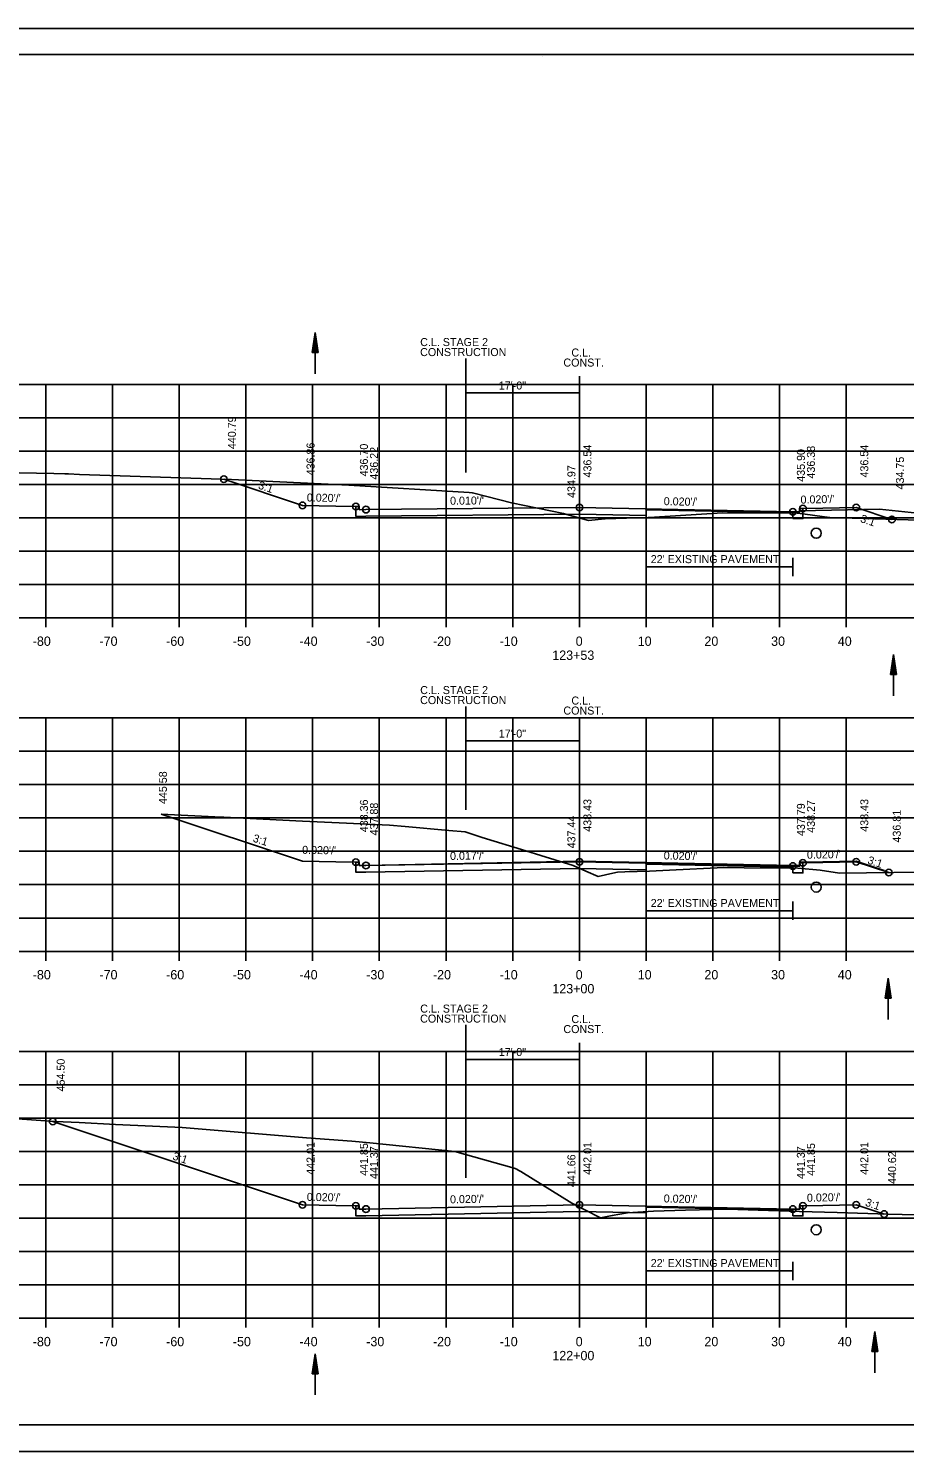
# Model space of a CAD drawing. Extents: x 1538688 to 1540766, y 656250 to 671912.
# Drawn here: x 1538775.6 to 1538906.9, y 659538 to 659751.3 of the extents above; entities that cross this region are included whole.
import ezdxf

# ---------------------------------------------------------------- set-up
doc = ezdxf.new("R2010")
doc.units = 0
for name, color, linetype in [('15', 7, 'Continuous'), ('16', 7, 'Continuous'), ('18', 7, 'Continuous'), ('20', 7, 'Continuous'), ('22', 7, 'Continuous'), ('26', 7, 'Continuous'), ('39', 7, 'Continuous'), ('41', 7, 'Continuous'), ('42', 7, 'Continuous'), ('7', 7, 'Continuous'), ('Borings', 7, 'Continuous'), ('Default', 7, 'Continuous'), ('Horizontal Alignment', 7, 'Continuous'), ('RipRap', 7, 'Continuous'), ('Wall Heights', 7, 'Continuous')]:
    doc.layers.add(name, color=color, linetype=linetype)

msp = doc.modelspace()

# ---------------------------------------------------------------- linework, layer by layer
at = {"layer": '15'}
for p, q in [((1538818.1, 659702.71), (1538818.55, 659705.71)), ((1538818.17, 659702.71), (1538818.55, 659705.21)), ((1538818.25, 659702.71), (1538818.55, 659704.69)), ((1538818.32, 659702.71), (1538818.55, 659704.19)), ((1538819, 659702.71), (1538818.55, 659705.71)), ((1538818.92, 659702.71), (1538818.55, 659705.21)), ((1538818.85, 659702.71), (1538818.55, 659704.69)), ((1538818.77, 659702.71), (1538818.55, 659704.19)), ((1538818.1, 659702.71), (1538819, 659702.71)), ((1538818.4, 659702.71), (1538818.55, 659703.69)), ((1538818.48, 659702.71), (1538818.55, 659703.18)), ((1538818.69, 659702.71), (1538818.55, 659703.69)), ((1538818.62, 659702.71), (1538818.55, 659703.18)), ((1538904.83, 659654.44), (1538905.28, 659657.44)), ((1538904.91, 659654.44), (1538905.28, 659656.94)), ((1538905.73, 659654.44), (1538905.28, 659657.44)), ((1538905.66, 659654.44), (1538905.28, 659656.94)), ((1538904.98, 659654.44), (1538905.28, 659656.43)), ((1538905.06, 659654.44), (1538905.28, 659655.93)), ((1538905.13, 659654.44), (1538905.28, 659655.42)), ((1538905.21, 659654.44), (1538905.28, 659654.92)), ((1538905.58, 659654.44), (1538905.28, 659656.43)), ((1538905.5, 659654.44), (1538905.28, 659655.93)), ((1538905.43, 659654.44), (1538905.28, 659655.42)), ((1538905.35, 659654.44), (1538905.28, 659654.92)), ((1538904.83, 659654.44), (1538905.73, 659654.44)), ((1538904.03, 659605.92), (1538904.48, 659608.92)), ((1538904.1, 659605.92), (1538904.48, 659608.41)), ((1538904.18, 659605.92), (1538904.48, 659607.9)), ((1538904.93, 659605.92), (1538904.48, 659608.92)), ((1538904.85, 659605.92), (1538904.48, 659608.41)), ((1538904.78, 659605.92), (1538904.48, 659607.9)), ((1538904.03, 659605.92), (1538904.93, 659605.92)), ((1538904.26, 659605.92), (1538904.48, 659607.4)), ((1538904.33, 659605.92), (1538904.48, 659606.89)), ((1538904.41, 659605.92), (1538904.48, 659606.39)), ((1538904.7, 659605.92), (1538904.48, 659607.4)), ((1538904.63, 659605.92), (1538904.48, 659606.89)), ((1538904.55, 659605.92), (1538904.48, 659606.39)), ((1538902.02, 659552.98), (1538902.47, 659555.98)), ((1538902.1, 659552.98), (1538902.47, 659555.48)), ((1538902.18, 659552.98), (1538902.47, 659554.96)), ((1538902.92, 659552.98), (1538902.47, 659555.98)), ((1538902.85, 659552.98), (1538902.47, 659555.48)), ((1538902.77, 659552.98), (1538902.47, 659554.96)), ((1538818.1, 659549.63), (1538818.55, 659552.63)), ((1538819, 659549.63), (1538818.55, 659552.63)), ((1538902.02, 659552.98), (1538902.92, 659552.98)), ((1538902.25, 659552.98), (1538902.47, 659554.46)), ((1538902.33, 659552.98), (1538902.47, 659553.95)), ((1538902.4, 659552.98), (1538902.47, 659553.45)), ((1538902.7, 659552.98), (1538902.47, 659554.46)), ((1538902.62, 659552.98), (1538902.47, 659553.95)), ((1538902.54, 659552.98), (1538902.47, 659553.45)), ((1538818.17, 659549.63), (1538818.55, 659552.13)), ((1538818.25, 659549.63), (1538818.55, 659551.62)), ((1538818.32, 659549.63), (1538818.55, 659551.12)), ((1538818.4, 659549.63), (1538818.55, 659550.61)), ((1538818.92, 659549.63), (1538818.55, 659552.13)), ((1538818.85, 659549.63), (1538818.55, 659551.62)), ((1538818.77, 659549.63), (1538818.55, 659551.12)), ((1538818.69, 659549.63), (1538818.55, 659550.61)), ((1538818.1, 659549.63), (1538819, 659549.63)), ((1538818.48, 659549.63), (1538818.55, 659550.11)), ((1538818.62, 659549.63), (1538818.55, 659550.11))]:
    msp.add_line(p, q, dxfattribs=at)
at = {"layer": '16'}
for p in [(1538891.18, 659679), (1538923.66, 659677.08)]:
    msp.add_line(p, (1538903.17, 659679.24), dxfattribs=at)
at = {"layer": '18'}
for points in [[(1538763.76, 659684.91), (1538779.39, 659684.58), (1538781.04, 659684.52), (1538781.56, 659684.52), (1538783.23, 659684.46), (1538806.04, 659683.7), (1538823.59, 659682.83), (1538841.65, 659681.72), (1538842.12, 659681.7), (1538842.33, 659681.65), (1538848.01, 659680.18), (1538855.78, 659678.57), (1538856.28, 659678.44), (1538859.52, 659677.55), (1538859.52, 659677.55), (1538862, 659677.79), (1538862, 659677.79), (1538862.06, 659677.79), (1538868.47, 659677.98), (1538868.66, 659677.99), (1538879.61, 659678.67), (1538879.62, 659678.67), (1538890.81, 659678.65), (1538890.92, 659678.65), (1538895.65, 659677.98), (1538895.66, 659677.98), (1538895.73, 659677.98), (1538914.15, 659677.44)], [(1538795.49, 659633.53), (1538804.51, 659633.09), (1538804.74, 659633.07), (1538804.88, 659633.07), (1538816.64, 659632.48), (1538822.14, 659632.23), (1538829.69, 659631.86), (1538832.05, 659631.65), (1538838.59, 659631.09), (1538841.07, 659630.88), (1538843.58, 659630.03), (1538850.16, 659628.03), (1538852.39, 659627.31), (1538857.26, 659625.81), (1538859.12, 659624.96), (1538860.99, 659624.16), (1538863.17, 659624.65), (1538863.87, 659624.81), (1538865, 659624.86), (1538868.71, 659624.99), (1538871.7, 659625.12), (1538879.81, 659625.54), (1538882.89, 659625.49), (1538890.95, 659625.41), (1538894.25, 659625.1), (1538897.17, 659624.67), (1538909.35, 659624.81)], [(1538772.5, 659587.96), (1538779.56, 659587.42), (1538783.2, 659587.28), (1538788.64, 659586.98), (1538798.61, 659586.56), (1538817.27, 659584.99), (1538824.05, 659584.5), (1538826.75, 659584.25), (1538839.49, 659582.93), (1538848.38, 659580.43), (1538848.82, 659580.29), (1538849.02, 659580.15), (1538849.41, 659579.93), (1538857.05, 659575.19), (1538858.97, 659574.2), (1538861.32, 659573.02), (1538863.1, 659573.33), (1538865.37, 659573.76), (1538866.93, 659573.85), (1538869.27, 659574.02), (1538874.07, 659574.15), (1538880.38, 659574.31), (1538886.51, 659574.12), (1538891.18, 659573.96), (1538896.83, 659573.79), (1538904.46, 659573.55), (1538908.67, 659573.47)]]:
    msp.add_lwpolyline(points, dxfattribs=at)
at = {"layer": '20'}
for points in [[(1538804.88, 659683.74), (1538816.67, 659679.81), (1538821.67, 659679.71), (1538824.67, 659679.65), (1538825.17, 659679.65), (1538825.18, 659679.15), (1538826.18, 659679.17), (1538858.18, 659679.49), (1538890.18, 659678.85), (1538891.18, 659678.83), (1538891.19, 659679.33), (1538891.69, 659679.33), (1538894.69, 659679.39), (1538899.69, 659679.49), (1538905.04, 659677.7)], [(1538795.49, 659633.53), (1538816.67, 659626.47), (1538821.67, 659626.37), (1538824.67, 659626.31), (1538825.17, 659626.31), (1538825.18, 659625.81), (1538826.18, 659625.83), (1538858.18, 659626.47), (1538890.18, 659625.83), (1538891.18, 659625.81), (1538891.19, 659626.31), (1538891.69, 659626.31), (1538894.69, 659626.37), (1538899.69, 659626.47), (1538903.86, 659625.08)], [(1538824.67, 659626.31), (1538825.17, 659626.31), (1538825.18, 659625.81), (1538826.18, 659625.83), (1538858.18, 659626.38), (1538890.18, 659625.74), (1538891.18, 659625.72), (1538891.19, 659626.22), (1538891.69, 659626.22), (1538894.69, 659626.28), (1538899.69, 659626.38), (1538904.56, 659624.76)], [(1538779.21, 659587.45), (1538816.67, 659574.96), (1538821.67, 659574.86), (1538824.67, 659574.8), (1538825.17, 659574.8), (1538825.18, 659574.3), (1538826.18, 659574.32), (1538858.18, 659574.96), (1538890.18, 659574.32), (1538891.18, 659574.3), (1538891.19, 659574.8), (1538891.69, 659574.8), (1538894.69, 659574.86), (1538899.69, 659574.96), (1538903.86, 659573.57)]]:
    msp.add_lwpolyline(points, dxfattribs=at)
at = {"layer": '22'}
for p, q in [((1538718.18, 659697.95), (1538998.18, 659697.95)), ((1538778.18, 659662.95), (1538778.18, 659697.95)), ((1538788.18, 659662.95), (1538788.18, 659697.95)), ((1538798.18, 659662.95), (1538798.18, 659697.95)), ((1538808.18, 659662.95), (1538808.18, 659697.95)), ((1538818.18, 659662.95), (1538818.18, 659697.95)), ((1538828.18, 659662.95), (1538828.18, 659697.95)), ((1538838.18, 659662.95), (1538838.18, 659697.95)), ((1538848.18, 659662.95), (1538848.18, 659697.95)), ((1538858.18, 659662.95), (1538858.18, 659697.95)), ((1538868.18, 659662.95), (1538868.18, 659697.95)), ((1538878.18, 659662.95), (1538878.18, 659697.95)), ((1538888.18, 659662.95), (1538888.18, 659697.95)), ((1538898.18, 659662.95), (1538898.18, 659697.95)), ((1538718.18, 659692.95), (1538998.18, 659692.95)), ((1538718.18, 659687.95), (1538998.18, 659687.95)), ((1538718.18, 659682.95), (1538998.18, 659682.95)), ((1538718.18, 659677.95), (1538998.18, 659677.95)), ((1538718.18, 659672.95), (1538998.18, 659672.95)), ((1538718.18, 659667.95), (1538998.18, 659667.95)), ((1538718.18, 659662.95), (1538998.18, 659662.95)), ((1538718.18, 659647.95), (1538998.18, 659647.95)), ((1538778.18, 659612.95), (1538778.18, 659647.95)), ((1538788.18, 659612.95), (1538788.18, 659647.95)), ((1538798.18, 659612.95), (1538798.18, 659647.95)), ((1538808.18, 659612.95), (1538808.18, 659647.95)), ((1538818.18, 659612.95), (1538818.18, 659647.95)), ((1538828.18, 659612.95), (1538828.18, 659647.95)), ((1538838.18, 659612.95), (1538838.18, 659647.95)), ((1538848.18, 659612.95), (1538848.18, 659647.95)), ((1538858.18, 659612.95), (1538858.18, 659647.95)), ((1538868.18, 659612.95), (1538868.18, 659647.95)), ((1538878.18, 659612.95), (1538878.18, 659647.95)), ((1538888.18, 659612.95), (1538888.18, 659647.95)), ((1538898.18, 659612.95), (1538898.18, 659647.95)), ((1538718.18, 659642.95), (1538998.18, 659642.95)), ((1538718.18, 659637.95), (1538998.18, 659637.95)), ((1538718.18, 659632.95), (1538998.18, 659632.95)), ((1538718.18, 659627.95), (1538998.18, 659627.95)), ((1538718.18, 659622.95), (1538998.18, 659622.95)), ((1538718.18, 659617.95), (1538998.18, 659617.95)), ((1538718.18, 659612.95), (1538998.18, 659612.95)), ((1538718.18, 659597.95), (1538998.18, 659597.95)), ((1538778.18, 659557.95), (1538778.18, 659597.95)), ((1538788.18, 659557.95), (1538788.18, 659597.95)), ((1538798.18, 659557.95), (1538798.18, 659597.95)), ((1538808.18, 659557.95), (1538808.18, 659597.95)), ((1538818.18, 659557.95), (1538818.18, 659597.95)), ((1538828.18, 659557.95), (1538828.18, 659597.95)), ((1538838.18, 659557.95), (1538838.18, 659597.95)), ((1538848.18, 659557.95), (1538848.18, 659597.95)), ((1538858.18, 659557.95), (1538858.18, 659597.95)), ((1538868.18, 659557.95), (1538868.18, 659597.95)), ((1538878.18, 659557.95), (1538878.18, 659597.95)), ((1538888.18, 659557.95), (1538888.18, 659597.95)), ((1538898.18, 659557.95), (1538898.18, 659597.95)), ((1538718.18, 659592.95), (1538998.18, 659592.95)), ((1538718.18, 659587.95), (1538998.18, 659587.95)), ((1538718.18, 659582.95), (1538998.18, 659582.95)), ((1538718.18, 659577.95), (1538998.18, 659577.95)), ((1538718.18, 659572.95), (1538998.18, 659572.95)), ((1538718.18, 659567.95), (1538998.18, 659567.95)), ((1538718.18, 659562.95), (1538998.18, 659562.95)), ((1538718.18, 659557.95), (1538998.18, 659557.95))]:
    msp.add_line(p, q, dxfattribs=at)
at = {"layer": '26'}
for p, q in [((1538687.78, 659751.3), (1539021.11, 659751.3)), ((1538687.78, 659537.97), (1539021.11, 659537.97))]:
    msp.add_line(p, q, dxfattribs=at)
msp.add_lwpolyline([(1538687.77, 659751.3), (1539021.11, 659751.3), (1539021.11, 659537.97), (1538687.77, 659537.97)], close=True, dxfattribs=at)
for centre in [(1538804.88, 659683.74), (1538816.67, 659679.81), (1538824.67, 659679.65), (1538826.18, 659679.17), (1538858.18, 659679.49), (1538890.18, 659678.85), (1538891.69, 659679.33), (1538899.69, 659679.49), (1538905.04, 659677.7), (1538824.67, 659626.31), (1538826.18, 659625.83), (1538858.18, 659626.38), (1538890.18, 659625.74), (1538891.69, 659626.22), (1538899.69, 659626.38), (1538904.56, 659624.76), (1538779.21, 659587.45), (1538816.67, 659574.96), (1538824.67, 659574.8), (1538826.18, 659574.32), (1538858.18, 659574.96), (1538890.18, 659574.32), (1538891.69, 659574.8), (1538899.69, 659574.96), (1538903.86, 659573.57)]:
    msp.add_circle(centre, 0.5, dxfattribs=at)
at = {"layer": '39'}
for p, q in [((1538818.55, 659699.52), (1538818.55, 659705.71)), ((1538905.28, 659651.26), (1538905.28, 659657.44)), ((1538904.48, 659602.73), (1538904.48, 659608.92)), ((1538902.47, 659549.79), (1538902.47, 659555.98)), ((1538818.55, 659546.45), (1538818.55, 659552.63))]:
    msp.add_line(p, q, dxfattribs=at)
for centre in [(1538893.68, 659675.64), (1538893.68, 659622.58), (1538893.68, 659571.22)]:
    msp.add_circle(centre, 0.75, dxfattribs=at)
at = {"layer": '7'}
for p, q in [((1538868.17, 659671.96), (1538868.17, 659669.21)), ((1538890.17, 659671.96), (1538890.17, 659669.21)), ((1538890.17, 659670.59), (1538868.17, 659670.59)), ((1538868.17, 659620.42), (1538868.17, 659617.67)), ((1538890.17, 659619.04), (1538868.17, 659619.04)), ((1538890.17, 659620.42), (1538890.17, 659617.67)), ((1538868.17, 659566.43), (1538868.17, 659563.68)), ((1538890.17, 659566.43), (1538890.17, 659563.68)), ((1538890.17, 659565.06), (1538868.17, 659565.06))]:
    msp.add_line(p, q, dxfattribs=at)
at = {"layer": 'Borings'}
for p, q in [((1538718.18, 659662.95), (1538998.18, 659662.95)), ((1538778.18, 659661.55), (1538778.18, 659662.95)), ((1538788.18, 659661.55), (1538788.18, 659662.95)), ((1538798.18, 659661.55), (1538798.18, 659662.95)), ((1538808.18, 659661.55), (1538808.18, 659662.95)), ((1538818.18, 659661.55), (1538818.18, 659662.95)), ((1538828.18, 659661.55), (1538828.18, 659662.95)), ((1538838.18, 659661.55), (1538838.18, 659662.95)), ((1538848.18, 659661.55), (1538848.18, 659662.95)), ((1538858.18, 659661.55), (1538858.18, 659662.95)), ((1538868.18, 659661.55), (1538868.18, 659662.95)), ((1538878.18, 659661.55), (1538878.18, 659662.95)), ((1538888.18, 659661.55), (1538888.18, 659662.95)), ((1538898.18, 659661.55), (1538898.18, 659662.95)), ((1538718.18, 659612.95), (1538998.18, 659612.95)), ((1538778.18, 659611.55), (1538778.18, 659612.95)), ((1538788.18, 659611.55), (1538788.18, 659612.95)), ((1538798.18, 659611.55), (1538798.18, 659612.95)), ((1538808.18, 659611.55), (1538808.18, 659612.95)), ((1538818.18, 659611.55), (1538818.18, 659612.95)), ((1538828.18, 659611.55), (1538828.18, 659612.95)), ((1538838.18, 659611.55), (1538838.18, 659612.95)), ((1538848.18, 659611.55), (1538848.18, 659612.95)), ((1538858.18, 659611.55), (1538858.18, 659612.95)), ((1538868.18, 659611.55), (1538868.18, 659612.95)), ((1538878.18, 659611.55), (1538878.18, 659612.95)), ((1538888.18, 659611.55), (1538888.18, 659612.95)), ((1538898.18, 659611.55), (1538898.18, 659612.95)), ((1538718.18, 659557.95), (1538998.18, 659557.95)), ((1538778.18, 659556.55), (1538778.18, 659557.95)), ((1538788.18, 659556.55), (1538788.18, 659557.95)), ((1538798.18, 659556.55), (1538798.18, 659557.95)), ((1538808.18, 659556.55), (1538808.18, 659557.95)), ((1538818.18, 659556.55), (1538818.18, 659557.95)), ((1538828.18, 659556.55), (1538828.18, 659557.95)), ((1538838.18, 659556.55), (1538838.18, 659557.95)), ((1538848.18, 659556.55), (1538848.18, 659557.95)), ((1538858.18, 659556.55), (1538858.18, 659557.95)), ((1538868.18, 659556.55), (1538868.18, 659557.95)), ((1538878.18, 659556.55), (1538878.18, 659557.95)), ((1538888.18, 659556.55), (1538888.18, 659557.95)), ((1538898.18, 659556.55), (1538898.18, 659557.95))]:
    msp.add_line(p, q, dxfattribs=at)
at = {"layer": 'Default'}
for p, q in [((1538841.17, 659701.85), (1538841.17, 659684.72)), ((1538858.18, 659699.17), (1538858.18, 659694.17)), ((1538858.18, 659696.67), (1538841.17, 659696.67)), ((1538841.17, 659649.68), (1538841.17, 659634.15)), ((1538858.18, 659647), (1538858.18, 659642)), ((1538858.18, 659644.5), (1538841.17, 659644.5)), ((1538841.17, 659601.93), (1538841.17, 659579.02)), ((1538858.18, 659599.25), (1538858.18, 659594.25)), ((1538858.18, 659596.75), (1538841.17, 659596.75))]:
    msp.add_line(p, q, dxfattribs=at)
at = {"layer": 'RipRap'}
for p, q in [((1538700.18, 659747.41), (1539016.36, 659747.41)), ((1538852.7, 659747.15), (1538852.7, 659747.15)), ((1538852.7, 659747.15), (1538852.7, 659747.15)), ((1539016.36, 659541.95), (1538700.18, 659541.95))]:
    msp.add_line(p, q, dxfattribs=at)
at = {"layer": 'Wall Heights'}
for points in [[(1538891.69, 659679.33), (1538891.69, 659677.83), (1538890.18, 659677.85), (1538890.18, 659677.85), (1538890.18, 659678.68), (1538868.18, 659679.12), (1538868.18, 659678.29), (1538858.18, 659678.49), (1538826.18, 659678.17), (1538824.67, 659678.15), (1538824.67, 659679.65)], [(1538891.69, 659626.22), (1538891.69, 659624.72), (1538890.18, 659624.74), (1538890.18, 659624.74), (1538890.18, 659625.57), (1538868.18, 659626.01), (1538868.18, 659625.18), (1538858.18, 659625.38), (1538826.18, 659624.83), (1538824.67, 659624.81), (1538824.67, 659626.31)], [(1538891.69, 659574.8), (1538891.69, 659573.3), (1538890.18, 659573.32), (1538890.18, 659573.32), (1538890.18, 659574.15), (1538868.18, 659574.59), (1538868.18, 659573.76), (1538858.18, 659573.96), (1538826.18, 659573.32), (1538824.67, 659573.3), (1538824.67, 659574.8)]]:
    msp.add_lwpolyline(points, dxfattribs=at)

# ---------------------------------------------------------------- texts
at = {"layer": '41'}
for s, p in [('440.79', (1538806.68, 659688.24)), ('436.86', (1538818.47, 659684.31)), ('436.70', (1538826.47, 659684.15)), ('436.22', (1538827.98, 659683.67)), ('436.54', (1538859.98, 659683.99)), ('435.90', (1538891.98, 659683.35)), ('436.38', (1538893.49, 659683.83)), ('436.54', (1538901.49, 659683.99)), ('434.75', (1538906.84, 659682.2)), ('434.97', (1538857.58, 659680.92)), ('445.58', (1538796.33, 659635.03)), ('438.36', (1538826.47, 659630.81)), ('438.43', (1538859.98, 659630.88)), ('438.43', (1538901.49, 659630.88)), ('437.88', (1538827.98, 659630.33)), ('437.79', (1538891.98, 659630.24)), ('438.27', (1538893.49, 659630.72)), ('436.81', (1538906.36, 659629.26)), ('437.44', (1538857.58, 659628.39)), ('454.50', (1538781.01, 659591.95)), ('442.01', (1538818.47, 659579.46)), ('441.85', (1538826.47, 659579.3)), ('441.37', (1538827.98, 659578.82)), ('441.66', (1538857.58, 659577.61)), ('442.01', (1538859.98, 659579.46)), ('441.37', (1538891.98, 659578.82)), ('441.85', (1538893.49, 659579.3)), ('442.01', (1538901.49, 659579.46)), ('440.62', (1538905.66, 659578.07))]:
    msp.add_text(s, height=1.2, rotation=90, dxfattribs=at).set_placement(p)
at = {"layer": '42'}
for s, rotation, p in [('3:1', 341.5651, (1538809.93, 659682.35)), ("0.020'/'", 358.8542, (1538817.3, 659680.4)), ("0.010'/'", 0.5626, (1538838.79, 659679.9)), ("0.020'/'", 358.8542, (1538870.81, 659679.84)), ("0.020'/'", 1.1458, (1538891.34, 659680.07)), ('3:1', 341.5651, (1538900.2, 659677.34)), ('3:1', 342.3655, (1538809.12, 659629.42)), ("0.020'/'", 358.8542, (1538816.6, 659627.58)), ("0.017'/'", 0.9899, (1538838.79, 659626.65)), ("0.020'/'", 358.8542, (1538870.81, 659626.73)), ("0.020'/'", 1.1458, (1538892.3, 659626.83)), ('3:1', 341.5651, (1538901.28, 659626.14)), ('3:1', 341.5651, (1538797.09, 659581.78)), ("0.020'/'", 358.8542, (1538817.3, 659575.55)), ("0.020'/'", 1.1458, (1538838.79, 659575.17)), ("0.020'/'", 358.8542, (1538870.81, 659575.31)), ("0.020'/'", 1.1458, (1538892.3, 659575.41)), ('3:1', 341.5651, (1538900.93, 659574.84))]:
    msp.add_text(s, height=1.2, rotation=rotation, dxfattribs=at).set_placement(p)
at = {"layer": '7'}
for p in [(1538868.87, 659671.15), (1538868.87, 659619.6), (1538868.87, 659565.62)]:
    msp.add_text("22' EXISTING PAVEMENT", height=1.2, dxfattribs=at).set_placement(p)
at = {"layer": 'Default'}
for s, p in [('C.L. STAGE 2', (1538834.31, 659703.69)), ('CONSTRUCTION', (1538834.3, 659702.19)), ('CONST.', (1538855.78, 659700.62)), ('C.L.', (1538856.98, 659702.12)), ('17\'-0"', (1538846.09, 659697.18)), ('C.L. STAGE 2', (1538834.31, 659651.52)), ('CONSTRUCTION', (1538834.3, 659650.02)), ('C.L.', (1538856.98, 659649.95)), ('CONST.', (1538855.78, 659648.45)), ('17\'-0"', (1538846.09, 659645)), ('C.L. STAGE 2', (1538834.31, 659603.77)), ('CONSTRUCTION', (1538834.3, 659602.27)), ('CONST.', (1538855.78, 659600.7)), ('C.L.', (1538856.98, 659602.2)), ('17\'-0"', (1538846.09, 659597.26))]:
    msp.add_text(s, height=1.2, dxfattribs=at).set_placement(p)
at = {"layer": 'Horizontal Alignment'}
for s, p in [('-80', (1538776.22, 659658.75)), ('-70', (1538786.22, 659658.75)), ('-60', (1538796.22, 659658.75)), ('-50', (1538806.22, 659658.75)), ('-40', (1538816.22, 659658.75)), ('-30', (1538826.22, 659658.75)), ('-20', (1538836.22, 659658.75)), ('-10', (1538846.22, 659658.75)), ('0', (1538857.62, 659658.75)), ('10', (1538866.92, 659658.75)), ('20', (1538876.92, 659658.75)), ('30', (1538886.92, 659658.75)), ('40', (1538896.92, 659658.75)), ('123+53', (1538854.11, 659656.65)), ('-80', (1538776.22, 659608.75)), ('-70', (1538786.22, 659608.75)), ('-60', (1538796.22, 659608.75)), ('-50', (1538806.22, 659608.75)), ('-40', (1538816.22, 659608.75)), ('-30', (1538826.22, 659608.75)), ('-20', (1538836.22, 659608.75)), ('-10', (1538846.22, 659608.75)), ('0', (1538857.62, 659608.75)), ('10', (1538866.92, 659608.75)), ('20', (1538876.92, 659608.75)), ('30', (1538886.92, 659608.75)), ('40', (1538896.92, 659608.75)), ('123+00', (1538854.12, 659606.65)), ('-80', (1538776.22, 659553.75)), ('-70', (1538786.22, 659553.75)), ('-60', (1538796.22, 659553.75)), ('-50', (1538806.22, 659553.75)), ('-40', (1538816.22, 659553.75)), ('-30', (1538826.22, 659553.75)), ('-20', (1538836.22, 659553.75)), ('-10', (1538846.22, 659553.75)), ('0', (1538857.62, 659553.75)), ('10', (1538866.92, 659553.75)), ('20', (1538876.92, 659553.75)), ('30', (1538886.92, 659553.75)), ('40', (1538896.92, 659553.75)), ('122+00', (1538854.12, 659551.65))]:
    msp.add_text(s, height=1.4, dxfattribs=at).set_placement(p)

doc.saveas('drawing.dxf')
